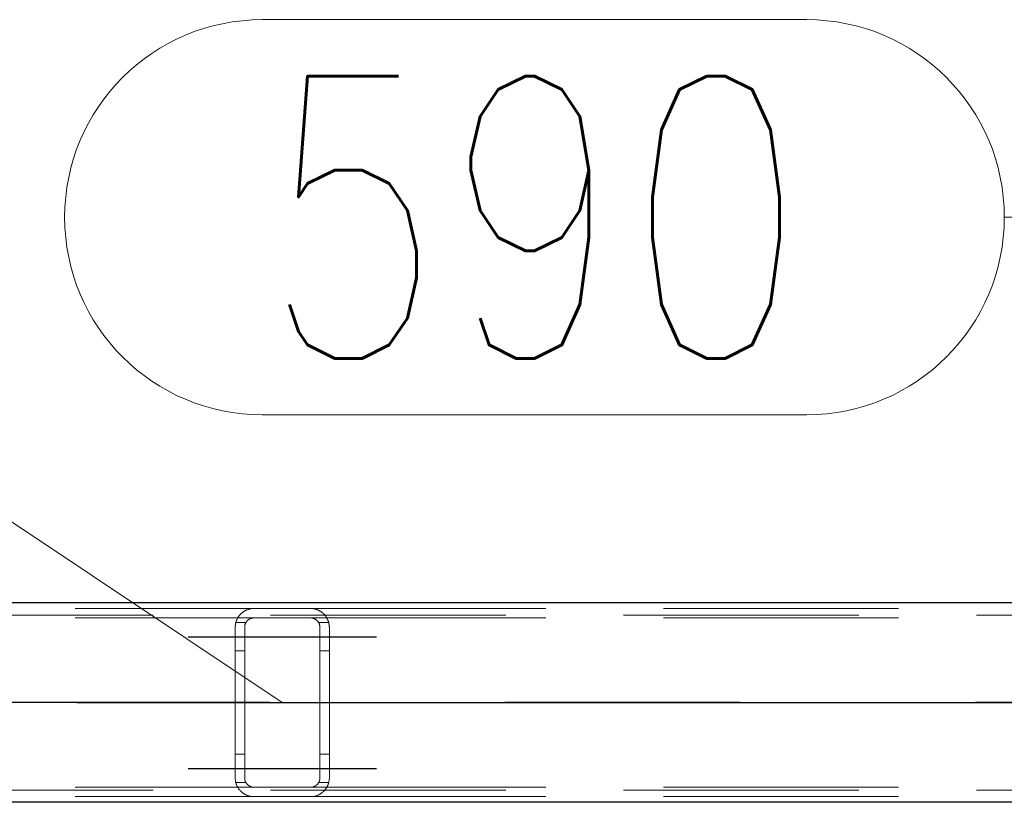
# Model space of a CAD drawing. Header units: millimetres. Extents: x -851 to 2, y 9346 to 10016.
# Tile 312 of 505: x -387 to -377, y 9393 to 9401. Entities that reach past the tile are written whole.
import ezdxf

# ---------------------------------------------------------------- set-up
doc = ezdxf.new("R2010")
doc.units = ezdxf.units.MM
doc.header["$LTSCALE"] = 10
doc.linetypes.add('HIDDEN', pattern=[0.375, 0.25, -0.125])
doc.linetypes.add('MITTE', pattern=[2, 1.25, -0.25, 0.25, -0.25])
for name, color, linetype, lineweight in [('PS_Hidden', 2, 'HIDDEN', 9), ('PS_Pos', 1, 'Continuous', 15), ('PS_Shape', 161, 'Continuous', 30), ('PS_SOLID', 7, 'Continuous', 30)]:
    doc.layers.add(name, color=color, linetype=linetype, lineweight=lineweight)
doc.layers.add('PS_Mid', color=5, linetype='MITTE')
doc.styles.add('simplex', font='simplex.shx', dxfattribs={"width": 0.75})

# ---------------------------------------------------------------- blocks, each defined once
blk = doc.blocks.new('*X976')
at = {"layer": 'PS_Hidden', "color": 2, "linetype": 'HIDDEN'}
for p, q in [((-394.192, 9394.664), (-384.792, 9394.664)), ((-384.905, 9394.629), (-384.901, 9394.631)), ((-384.901, 9394.631), (-384.897, 9394.634)), ((-384.897, 9394.634), (-384.893, 9394.637)), ((-384.893, 9394.637), (-384.888, 9394.639)), ((-384.888, 9394.639), (-384.883, 9394.642)), ((-384.883, 9394.642), (-384.879, 9394.644)), ((-384.879, 9394.644), (-384.874, 9394.646)), ((-384.874, 9394.646), (-384.869, 9394.648)), ((-384.869, 9394.648), (-384.864, 9394.65)), ((-384.864, 9394.65), (-384.858, 9394.652)), ((-384.858, 9394.652), (-384.853, 9394.654)), ((-384.853, 9394.654), (-384.847, 9394.656)), ((-384.847, 9394.656), (-384.842, 9394.657)), ((-384.842, 9394.657), (-384.835, 9394.659)), ((-384.835, 9394.659), (-384.829, 9394.66)), ((-384.829, 9394.66), (-384.822, 9394.661)), ((-384.822, 9394.661), (-384.815, 9394.662)), ((-384.815, 9394.662), (-384.807, 9394.663)), ((-384.807, 9394.663), (-384.8, 9394.663)), ((-384.8, 9394.663), (-384.792, 9394.664)), ((-384.792, 9394.664), (-384.192, 9394.664)), ((-384.192, 9394.664), (-374.792, 9394.664)), ((-384.192, 9394.664), (-384.185, 9394.663)), ((-384.185, 9394.663), (-384.178, 9394.663)), ((-384.178, 9394.663), (-384.171, 9394.662)), ((-384.171, 9394.662), (-384.164, 9394.661)), ((-384.164, 9394.661), (-384.157, 9394.66)), ((-384.157, 9394.66), (-384.15, 9394.659)), ((-384.15, 9394.659), (-384.143, 9394.657)), ((-384.143, 9394.657), (-384.137, 9394.656)), ((-384.137, 9394.656), (-384.131, 9394.654)), ((-384.131, 9394.654), (-384.126, 9394.652)), ((-384.126, 9394.652), (-384.121, 9394.65)), ((-384.121, 9394.65), (-384.116, 9394.648)), ((-384.116, 9394.648), (-384.111, 9394.646)), ((-384.111, 9394.646), (-384.106, 9394.644)), ((-384.106, 9394.644), (-384.101, 9394.641)), ((-384.101, 9394.641), (-384.096, 9394.639)), ((-384.096, 9394.639), (-384.092, 9394.636)), ((-384.092, 9394.636), (-384.087, 9394.634)), ((-384.087, 9394.634), (-384.083, 9394.631)), ((-384.083, 9394.631), (-384.079, 9394.628)), ((-187.116, 9394.594), (-423.956, 9394.594)), ((-394.192, 9394.564), (-384.792, 9394.564)), ((-384.984, 9394.521), (-384.983, 9394.525)), ((-384.983, 9394.525), (-384.981, 9394.53)), ((-384.981, 9394.53), (-384.98, 9394.534)), ((-384.98, 9394.534), (-384.978, 9394.538)), ((-384.978, 9394.538), (-384.976, 9394.543)), ((-384.976, 9394.543), (-384.974, 9394.547)), ((-384.974, 9394.547), (-384.972, 9394.551)), ((-384.972, 9394.551), (-384.97, 9394.555)), ((-384.97, 9394.555), (-384.968, 9394.559)), ((-384.968, 9394.559), (-384.966, 9394.563)), ((-384.966, 9394.563), (-384.963, 9394.567)), ((-384.963, 9394.567), (-384.961, 9394.571)), ((-384.961, 9394.571), (-384.958, 9394.575)), ((-384.958, 9394.575), (-384.956, 9394.579)), ((-384.956, 9394.579), (-384.953, 9394.582)), ((-384.953, 9394.582), (-384.95, 9394.586)), ((-384.95, 9394.586), (-384.948, 9394.59)), ((-384.948, 9394.59), (-384.945, 9394.593)), ((-384.945, 9394.593), (-384.942, 9394.596)), ((-384.942, 9394.596), (-384.939, 9394.6)), ((-384.939, 9394.6), (-384.936, 9394.603)), ((-384.936, 9394.603), (-384.933, 9394.606)), ((-384.933, 9394.606), (-384.929, 9394.609)), ((-384.929, 9394.609), (-384.926, 9394.612)), ((-384.926, 9394.612), (-384.923, 9394.615)), ((-384.923, 9394.615), (-384.92, 9394.618)), ((-384.92, 9394.618), (-384.916, 9394.621)), ((-384.916, 9394.621), (-384.913, 9394.623)), ((-384.913, 9394.623), (-384.909, 9394.626)), ((-384.909, 9394.626), (-384.905, 9394.629)), ((-384.871, 9394.525), (-384.873, 9394.523)), ((-384.87, 9394.527), (-384.871, 9394.525)), ((-384.868, 9394.529), (-384.87, 9394.527)), ((-384.867, 9394.53), (-384.868, 9394.529)), ((-384.865, 9394.532), (-384.867, 9394.53)), ((-384.864, 9394.534), (-384.865, 9394.532)), ((-384.862, 9394.535), (-384.864, 9394.534)), ((-384.86, 9394.537), (-384.862, 9394.535)), ((-384.858, 9394.539), (-384.86, 9394.537)), ((-384.857, 9394.54), (-384.858, 9394.539)), ((-384.855, 9394.542), (-384.857, 9394.54)), ((-384.853, 9394.543), (-384.855, 9394.542)), ((-384.851, 9394.545), (-384.853, 9394.543)), ((-384.849, 9394.546), (-384.851, 9394.545)), ((-384.847, 9394.548), (-384.849, 9394.546)), ((-384.844, 9394.549), (-384.847, 9394.548)), ((-384.842, 9394.55), (-384.844, 9394.549)), ((-384.84, 9394.552), (-384.842, 9394.55)), ((-384.837, 9394.553), (-384.84, 9394.552)), ((-384.835, 9394.554), (-384.837, 9394.553)), ((-384.832, 9394.555), (-384.835, 9394.554)), ((-384.829, 9394.557), (-384.832, 9394.555)), ((-384.827, 9394.558), (-384.829, 9394.557)), ((-384.824, 9394.559), (-384.827, 9394.558)), ((-384.821, 9394.559), (-384.824, 9394.559)), ((-384.818, 9394.56), (-384.821, 9394.559)), ((-384.815, 9394.561), (-384.818, 9394.56)), ((-384.812, 9394.562), (-384.815, 9394.561)), ((-384.809, 9394.562), (-384.812, 9394.562)), ((-384.806, 9394.563), (-384.809, 9394.562)), ((-384.802, 9394.563), (-384.806, 9394.563)), ((-384.799, 9394.563), (-384.802, 9394.563)), ((-384.796, 9394.564), (-384.799, 9394.563)), ((-384.792, 9394.564), (-384.796, 9394.564)), ((-384.192, 9394.564), (-384.792, 9394.564)), ((-384.192, 9394.564), (-374.792, 9394.564)), ((-384.189, 9394.564), (-384.192, 9394.564)), ((-384.192, 9394.564), (-384.192, 9394.564)), ((-384.186, 9394.563), (-384.189, 9394.564)), ((-384.183, 9394.563), (-384.186, 9394.563)), ((-384.179, 9394.563), (-384.183, 9394.563)), ((-384.176, 9394.562), (-384.179, 9394.563)), ((-384.173, 9394.562), (-384.176, 9394.562)), ((-384.169, 9394.561), (-384.173, 9394.562)), ((-384.166, 9394.56), (-384.169, 9394.561)), ((-384.163, 9394.559), (-384.166, 9394.56)), ((-384.16, 9394.558), (-384.163, 9394.559)), ((-384.157, 9394.557), (-384.16, 9394.558)), ((-384.155, 9394.556), (-384.157, 9394.557)), ((-384.152, 9394.555), (-384.155, 9394.556)), ((-384.149, 9394.554), (-384.152, 9394.555)), ((-384.147, 9394.553), (-384.149, 9394.554)), ((-384.144, 9394.551), (-384.147, 9394.553)), ((-384.142, 9394.55), (-384.144, 9394.551)), ((-384.139, 9394.548), (-384.142, 9394.55)), ((-384.137, 9394.547), (-384.139, 9394.548)), ((-384.135, 9394.545), (-384.137, 9394.547)), ((-384.133, 9394.544), (-384.135, 9394.545)), ((-384.131, 9394.542), (-384.133, 9394.544)), ((-384.129, 9394.54), (-384.131, 9394.542)), ((-384.127, 9394.539), (-384.129, 9394.54)), ((-384.125, 9394.537), (-384.127, 9394.539)), ((-384.123, 9394.536), (-384.125, 9394.537)), ((-384.121, 9394.534), (-384.123, 9394.536)), ((-384.12, 9394.532), (-384.121, 9394.534)), ((-384.118, 9394.531), (-384.12, 9394.532)), ((-384.117, 9394.529), (-384.118, 9394.531)), ((-384.115, 9394.527), (-384.117, 9394.529)), ((-384.114, 9394.525), (-384.115, 9394.527)), ((-384.112, 9394.524), (-384.114, 9394.525)), ((-384.079, 9394.628), (-384.075, 9394.625)), ((-384.075, 9394.625), (-384.071, 9394.622)), ((-384.071, 9394.622), (-384.067, 9394.619)), ((-384.067, 9394.619), (-384.063, 9394.616)), ((-384.063, 9394.616), (-384.06, 9394.613)), ((-384.06, 9394.613), (-384.056, 9394.61)), ((-384.056, 9394.61), (-384.053, 9394.607)), ((-384.053, 9394.607), (-384.05, 9394.604)), ((-384.05, 9394.604), (-384.047, 9394.601)), ((-384.047, 9394.601), (-384.044, 9394.598)), ((-384.044, 9394.598), (-384.041, 9394.595)), ((-384.041, 9394.595), (-384.038, 9394.591)), ((-384.038, 9394.591), (-384.036, 9394.588)), ((-384.036, 9394.588), (-384.033, 9394.584)), ((-384.033, 9394.584), (-384.03, 9394.581)), ((-384.03, 9394.581), (-384.028, 9394.577)), ((-384.028, 9394.577), (-384.025, 9394.573)), ((-384.025, 9394.573), (-384.023, 9394.569)), ((-384.023, 9394.569), (-384.02, 9394.566)), ((-384.02, 9394.566), (-384.018, 9394.562)), ((-384.018, 9394.562), (-384.016, 9394.558)), ((-384.016, 9394.558), (-384.014, 9394.554)), ((-384.014, 9394.554), (-384.012, 9394.549)), ((-384.012, 9394.549), (-384.01, 9394.545)), ((-384.01, 9394.545), (-384.008, 9394.541)), ((-384.008, 9394.541), (-384.006, 9394.537)), ((-384.006, 9394.537), (-384.005, 9394.532)), ((-384.005, 9394.532), (-384.003, 9394.528)), ((-384.003, 9394.528), (-384.002, 9394.524)), ((-384.992, 9394.478), (-384.991, 9394.483)), ((-384.992, 9394.473), (-384.992, 9394.478)), ((-384.992, 9394.468), (-384.992, 9394.473)), ((-384.992, 9394.464), (-384.992, 9394.468)), ((-384.992, 9392.864), (-384.992, 9394.464)), ((-384.991, 9394.488), (-384.99, 9394.493)), ((-384.991, 9394.483), (-384.991, 9394.488)), ((-384.99, 9394.493), (-384.989, 9394.497)), ((-384.989, 9394.502), (-384.988, 9394.507)), ((-384.989, 9394.497), (-384.989, 9394.502)), ((-384.988, 9394.507), (-384.987, 9394.511)), ((-384.987, 9394.511), (-384.985, 9394.516)), ((-384.879, 9394.514), (-384.986, 9394.514)), ((-384.985, 9394.516), (-384.984, 9394.521)), ((-384.891, 9394.477), (-384.892, 9394.475)), ((-384.892, 9394.475), (-384.892, 9394.472)), ((-384.892, 9394.472), (-384.892, 9394.47)), ((-384.892, 9394.47), (-384.892, 9394.468)), ((-384.892, 9394.468), (-384.892, 9394.466)), ((-384.892, 9394.466), (-384.892, 9394.464)), ((-384.892, 9394.464), (-384.892, 9394.464)), ((-384.892, 9394.464), (-384.892, 9392.864)), ((-384.89, 9394.484), (-384.891, 9394.481)), ((-384.891, 9394.481), (-384.891, 9394.479)), ((-384.891, 9394.479), (-384.891, 9394.477)), ((-384.889, 9394.488), (-384.89, 9394.486)), ((-384.89, 9394.486), (-384.89, 9394.484)), ((-384.888, 9394.492), (-384.889, 9394.49)), ((-384.889, 9394.49), (-384.889, 9394.488)), ((-384.887, 9394.495), (-384.888, 9394.492)), ((-384.886, 9394.499), (-384.887, 9394.497)), ((-384.887, 9394.497), (-384.887, 9394.495)), ((-384.885, 9394.501), (-384.886, 9394.499)), ((-384.884, 9394.503), (-384.885, 9394.501)), ((-384.883, 9394.505), (-384.884, 9394.503)), ((-384.882, 9394.507), (-384.883, 9394.505)), ((-384.881, 9394.509), (-384.882, 9394.507)), ((-384.88, 9394.511), (-384.881, 9394.509)), ((-384.879, 9394.513), (-384.88, 9394.511)), ((-384.878, 9394.515), (-384.879, 9394.513)), ((-384.877, 9394.517), (-384.878, 9394.515)), ((-384.875, 9394.519), (-384.877, 9394.517)), ((-384.874, 9394.521), (-384.875, 9394.519)), ((-384.873, 9394.523), (-384.874, 9394.521)), ((-384.111, 9394.522), (-384.112, 9394.524)), ((-384.11, 9394.52), (-384.111, 9394.522)), ((-384.108, 9394.518), (-384.11, 9394.52)), ((-384.107, 9394.516), (-384.108, 9394.518)), ((-384.106, 9394.514), (-384.107, 9394.516)), ((-384.105, 9394.512), (-384.106, 9394.514)), ((-383.999, 9394.514), (-384.106, 9394.514)), ((-384.104, 9394.51), (-384.105, 9394.512)), ((-384.103, 9394.508), (-384.104, 9394.51)), ((-384.102, 9394.506), (-384.103, 9394.508)), ((-384.101, 9394.504), (-384.102, 9394.506)), ((-384.1, 9394.502), (-384.101, 9394.504)), ((-384.099, 9394.5), (-384.1, 9394.502)), ((-384.098, 9394.498), (-384.099, 9394.5)), ((-384.098, 9394.496), (-384.098, 9394.498)), ((-384.097, 9394.493), (-384.098, 9394.496)), ((-384.096, 9394.491), (-384.097, 9394.493)), ((-384.096, 9394.489), (-384.096, 9394.491)), ((-384.095, 9394.487), (-384.096, 9394.489)), ((-384.095, 9394.485), (-384.095, 9394.487)), ((-384.094, 9394.483), (-384.095, 9394.485)), ((-384.094, 9394.481), (-384.094, 9394.483)), ((-384.094, 9394.478), (-384.094, 9394.481)), ((-384.093, 9394.476), (-384.094, 9394.478)), ((-384.093, 9394.474), (-384.093, 9394.476)), ((-384.093, 9394.472), (-384.093, 9394.474)), ((-384.093, 9394.47), (-384.093, 9394.472)), ((-384.092, 9394.468), (-384.093, 9394.47)), ((-384.092, 9394.466), (-384.092, 9394.468)), ((-384.092, 9394.464), (-384.092, 9394.466)), ((-384.092, 9392.864), (-384.092, 9394.464)), ((-384.002, 9394.524), (-384, 9394.519)), ((-384, 9394.519), (-383.999, 9394.515)), ((-383.999, 9394.515), (-383.998, 9394.51)), ((-383.998, 9394.51), (-383.997, 9394.505)), ((-383.997, 9394.505), (-383.996, 9394.501)), ((-383.996, 9394.501), (-383.995, 9394.496)), ((-383.995, 9394.496), (-383.994, 9394.492)), ((-383.994, 9394.492), (-383.994, 9394.487)), ((-383.994, 9394.487), (-383.993, 9394.482)), ((-383.993, 9394.482), (-383.993, 9394.478)), ((-383.993, 9394.478), (-383.993, 9394.473)), ((-383.993, 9394.473), (-383.992, 9394.468)), ((-383.992, 9394.468), (-383.992, 9394.464)), ((-383.992, 9394.464), (-383.992, 9392.864)), ((-384.892, 9394.214), (-384.992, 9394.214)), ((-383.992, 9394.214), (-384.092, 9394.214)), ((-384.892, 9393.114), (-384.992, 9393.114)), ((-383.992, 9393.114), (-384.092, 9393.114)), ((-384.992, 9392.859), (-384.992, 9392.864)), ((-384.992, 9392.854), (-384.992, 9392.859)), ((-384.992, 9392.849), (-384.992, 9392.854)), ((-384.892, 9392.864), (-384.892, 9392.861)), ((-384.892, 9392.861), (-384.892, 9392.859)), ((-384.892, 9392.859), (-384.892, 9392.857)), ((-384.892, 9392.857), (-384.892, 9392.855)), ((-384.892, 9392.855), (-384.892, 9392.852)), ((-384.892, 9392.852), (-384.891, 9392.85)), ((-384.094, 9392.849), (-384.093, 9392.851)), ((-384.093, 9392.857), (-384.092, 9392.859)), ((-384.093, 9392.855), (-384.093, 9392.857)), ((-384.093, 9392.853), (-384.093, 9392.855)), ((-384.093, 9392.851), (-384.093, 9392.853)), ((-384.092, 9392.861), (-384.092, 9392.864)), ((-384.092, 9392.859), (-384.092, 9392.861)), ((-383.992, 9392.859), (-383.993, 9392.854)), ((-383.993, 9392.854), (-383.993, 9392.85)), ((-383.992, 9392.864), (-383.992, 9392.859)), ((-394.192, 9392.764), (-384.792, 9392.764)), ((-384.991, 9392.844), (-384.992, 9392.849)), ((-384.991, 9392.839), (-384.991, 9392.844)), ((-384.99, 9392.835), (-384.991, 9392.839)), ((-384.989, 9392.83), (-384.99, 9392.835)), ((-384.989, 9392.825), (-384.989, 9392.83)), ((-384.988, 9392.82), (-384.989, 9392.825)), ((-384.987, 9392.816), (-384.988, 9392.82)), ((-384.985, 9392.811), (-384.987, 9392.816)), ((-384.879, 9392.814), (-384.986, 9392.814)), ((-384.984, 9392.807), (-384.985, 9392.811)), ((-384.983, 9392.802), (-384.984, 9392.807)), ((-384.981, 9392.798), (-384.983, 9392.802)), ((-384.98, 9392.793), (-384.981, 9392.798)), ((-384.978, 9392.789), (-384.98, 9392.793)), ((-384.976, 9392.784), (-384.978, 9392.789)), ((-384.974, 9392.78), (-384.976, 9392.784)), ((-384.972, 9392.776), (-384.974, 9392.78)), ((-384.97, 9392.772), (-384.972, 9392.776)), ((-384.968, 9392.768), (-384.97, 9392.772)), ((-384.966, 9392.764), (-384.968, 9392.768)), ((-384.963, 9392.76), (-384.966, 9392.764)), ((-384.961, 9392.756), (-384.963, 9392.76)), ((-384.958, 9392.752), (-384.961, 9392.756)), ((-384.956, 9392.748), (-384.958, 9392.752)), ((-384.953, 9392.745), (-384.956, 9392.748)), ((-384.891, 9392.85), (-384.891, 9392.848)), ((-384.891, 9392.848), (-384.891, 9392.846)), ((-384.891, 9392.846), (-384.89, 9392.844)), ((-384.89, 9392.844), (-384.89, 9392.841)), ((-384.89, 9392.841), (-384.889, 9392.839)), ((-384.889, 9392.839), (-384.889, 9392.837)), ((-384.889, 9392.837), (-384.888, 9392.835)), ((-384.888, 9392.835), (-384.887, 9392.833)), ((-384.887, 9392.833), (-384.887, 9392.83)), ((-384.887, 9392.83), (-384.886, 9392.828)), ((-384.886, 9392.828), (-384.885, 9392.826)), ((-384.885, 9392.826), (-384.884, 9392.824)), ((-384.884, 9392.824), (-384.883, 9392.822)), ((-384.883, 9392.822), (-384.882, 9392.82)), ((-384.882, 9392.82), (-384.881, 9392.818)), ((-384.881, 9392.818), (-384.88, 9392.816)), ((-384.88, 9392.816), (-384.879, 9392.814)), ((-384.879, 9392.814), (-384.878, 9392.812)), ((-384.878, 9392.812), (-384.877, 9392.81)), ((-384.877, 9392.81), (-384.875, 9392.808)), ((-384.875, 9392.808), (-384.874, 9392.806)), ((-384.874, 9392.806), (-384.873, 9392.804)), ((-384.873, 9392.804), (-384.871, 9392.802)), ((-384.871, 9392.802), (-384.87, 9392.8)), ((-384.87, 9392.8), (-384.868, 9392.799)), ((-384.868, 9392.799), (-384.867, 9392.797)), ((-384.867, 9392.797), (-384.865, 9392.795)), ((-384.865, 9392.795), (-384.864, 9392.793)), ((-384.864, 9392.793), (-384.862, 9392.792)), ((-384.862, 9392.792), (-384.86, 9392.79)), ((-384.86, 9392.79), (-384.858, 9392.789)), ((-384.858, 9392.789), (-384.857, 9392.787)), ((-384.857, 9392.787), (-384.855, 9392.785)), ((-384.855, 9392.785), (-384.853, 9392.784)), ((-384.853, 9392.784), (-384.851, 9392.782)), ((-384.851, 9392.782), (-384.849, 9392.781)), ((-384.849, 9392.781), (-384.847, 9392.78)), ((-384.847, 9392.78), (-384.844, 9392.778)), ((-384.844, 9392.778), (-384.842, 9392.777)), ((-384.842, 9392.777), (-384.84, 9392.775)), ((-384.84, 9392.775), (-384.837, 9392.774)), ((-384.837, 9392.774), (-384.835, 9392.773)), ((-384.835, 9392.773), (-384.832, 9392.772)), ((-384.832, 9392.772), (-384.829, 9392.771)), ((-384.829, 9392.771), (-384.827, 9392.77)), ((-384.827, 9392.77), (-384.824, 9392.769)), ((-384.824, 9392.769), (-384.821, 9392.768)), ((-384.821, 9392.768), (-384.818, 9392.767)), ((-384.818, 9392.767), (-384.815, 9392.766)), ((-384.815, 9392.766), (-384.812, 9392.765)), ((-384.812, 9392.765), (-384.809, 9392.765)), ((-384.809, 9392.765), (-384.806, 9392.764)), ((-384.806, 9392.764), (-384.802, 9392.764)), ((-384.802, 9392.764), (-384.799, 9392.764)), ((-384.799, 9392.764), (-384.796, 9392.764)), ((-384.796, 9392.764), (-384.792, 9392.764)), ((-384.792, 9392.764), (-384.192, 9392.764)), ((-384.192, 9392.764), (-374.792, 9392.764)), ((-384.192, 9392.764), (-384.189, 9392.764)), ((-384.189, 9392.764), (-384.186, 9392.764)), ((-384.186, 9392.764), (-384.183, 9392.764)), ((-384.183, 9392.764), (-384.179, 9392.764)), ((-384.179, 9392.764), (-384.176, 9392.765)), ((-384.176, 9392.765), (-384.173, 9392.766)), ((-384.173, 9392.766), (-384.169, 9392.766)), ((-384.169, 9392.766), (-384.166, 9392.767)), ((-384.166, 9392.767), (-384.163, 9392.768)), ((-384.163, 9392.768), (-384.16, 9392.769)), ((-384.16, 9392.769), (-384.157, 9392.77)), ((-384.157, 9392.77), (-384.155, 9392.771)), ((-384.155, 9392.771), (-384.152, 9392.772)), ((-384.152, 9392.772), (-384.149, 9392.773)), ((-384.149, 9392.773), (-384.147, 9392.775)), ((-384.147, 9392.775), (-384.144, 9392.776)), ((-384.144, 9392.776), (-384.142, 9392.777)), ((-384.142, 9392.777), (-384.139, 9392.779)), ((-384.139, 9392.779), (-384.137, 9392.78)), ((-384.137, 9392.78), (-384.135, 9392.782)), ((-384.135, 9392.782), (-384.133, 9392.783)), ((-384.133, 9392.783), (-384.131, 9392.785)), ((-384.131, 9392.785), (-384.129, 9392.787)), ((-384.129, 9392.787), (-384.127, 9392.788)), ((-384.127, 9392.788), (-384.125, 9392.79)), ((-384.125, 9392.79), (-384.123, 9392.792)), ((-384.123, 9392.792), (-384.121, 9392.793)), ((-384.121, 9392.793), (-384.12, 9392.795)), ((-384.12, 9392.795), (-384.118, 9392.797)), ((-384.118, 9392.797), (-384.117, 9392.798)), ((-384.117, 9392.798), (-384.115, 9392.8)), ((-384.115, 9392.8), (-384.114, 9392.802)), ((-384.114, 9392.802), (-384.112, 9392.804)), ((-384.112, 9392.804), (-384.111, 9392.805)), ((-384.111, 9392.805), (-384.11, 9392.807)), ((-384.11, 9392.807), (-384.108, 9392.809)), ((-384.108, 9392.809), (-384.107, 9392.811)), ((-384.107, 9392.811), (-384.106, 9392.813)), ((-384.106, 9392.813), (-384.105, 9392.815)), ((-383.999, 9392.814), (-384.106, 9392.814)), ((-384.105, 9392.815), (-384.104, 9392.817)), ((-384.104, 9392.817), (-384.103, 9392.819)), ((-384.103, 9392.819), (-384.102, 9392.821)), ((-384.102, 9392.821), (-384.101, 9392.823)), ((-384.101, 9392.823), (-384.1, 9392.825)), ((-384.1, 9392.825), (-384.099, 9392.827)), ((-384.099, 9392.827), (-384.098, 9392.829)), ((-384.098, 9392.832), (-384.097, 9392.834)), ((-384.098, 9392.829), (-384.098, 9392.832)), ((-384.097, 9392.834), (-384.096, 9392.836)), ((-384.096, 9392.838), (-384.095, 9392.84)), ((-384.096, 9392.836), (-384.096, 9392.838)), ((-384.095, 9392.842), (-384.094, 9392.844)), ((-384.095, 9392.84), (-384.095, 9392.842)), ((-384.094, 9392.847), (-384.094, 9392.849)), ((-384.094, 9392.844), (-384.094, 9392.847)), ((-384.03, 9392.747), (-384.033, 9392.743)), ((-384.028, 9392.75), (-384.03, 9392.747)), ((-384.025, 9392.754), (-384.028, 9392.75)), ((-384.023, 9392.758), (-384.025, 9392.754)), ((-384.02, 9392.762), (-384.023, 9392.758)), ((-384.018, 9392.766), (-384.02, 9392.762)), ((-384.016, 9392.77), (-384.018, 9392.766)), ((-384.014, 9392.774), (-384.016, 9392.77)), ((-384.012, 9392.778), (-384.014, 9392.774)), ((-384.01, 9392.782), (-384.012, 9392.778)), ((-384.008, 9392.786), (-384.01, 9392.782)), ((-384.006, 9392.79), (-384.008, 9392.786)), ((-384.005, 9392.795), (-384.006, 9392.79)), ((-384.003, 9392.799), (-384.005, 9392.795)), ((-384.002, 9392.804), (-384.003, 9392.799)), ((-384, 9392.808), (-384.002, 9392.804)), ((-383.999, 9392.813), (-384, 9392.808)), ((-383.998, 9392.817), (-383.999, 9392.813)), ((-383.997, 9392.822), (-383.998, 9392.817)), ((-383.996, 9392.826), (-383.997, 9392.822)), ((-383.995, 9392.831), (-383.996, 9392.826)), ((-383.994, 9392.836), (-383.995, 9392.831)), ((-383.993, 9392.845), (-383.994, 9392.84)), ((-383.994, 9392.84), (-383.994, 9392.836)), ((-383.993, 9392.85), (-383.993, 9392.845)), ((-187.116, 9392.734), (-423.956, 9392.734)), ((-394.192, 9392.664), (-384.792, 9392.664)), ((-384.95, 9392.741), (-384.953, 9392.745)), ((-384.948, 9392.738), (-384.95, 9392.741)), ((-384.945, 9392.734), (-384.948, 9392.738)), ((-384.942, 9392.731), (-384.945, 9392.734)), ((-384.939, 9392.727), (-384.942, 9392.731)), ((-384.936, 9392.724), (-384.939, 9392.727)), ((-384.933, 9392.721), (-384.936, 9392.724)), ((-384.929, 9392.718), (-384.933, 9392.721)), ((-384.926, 9392.715), (-384.929, 9392.718)), ((-384.923, 9392.712), (-384.926, 9392.715)), ((-384.92, 9392.709), (-384.923, 9392.712)), ((-384.916, 9392.706), (-384.92, 9392.709)), ((-384.913, 9392.704), (-384.916, 9392.706)), ((-384.909, 9392.701), (-384.913, 9392.704)), ((-384.905, 9392.698), (-384.909, 9392.701)), ((-384.901, 9392.696), (-384.905, 9392.698)), ((-384.897, 9392.693), (-384.901, 9392.696)), ((-384.893, 9392.691), (-384.897, 9392.693)), ((-384.888, 9392.688), (-384.893, 9392.691)), ((-384.883, 9392.686), (-384.888, 9392.688)), ((-384.879, 9392.683), (-384.883, 9392.686)), ((-384.874, 9392.681), (-384.879, 9392.683)), ((-384.869, 9392.679), (-384.874, 9392.681)), ((-384.864, 9392.677), (-384.869, 9392.679)), ((-384.858, 9392.675), (-384.864, 9392.677)), ((-384.853, 9392.673), (-384.858, 9392.675)), ((-384.847, 9392.671), (-384.853, 9392.673)), ((-384.842, 9392.67), (-384.847, 9392.671)), ((-384.835, 9392.668), (-384.842, 9392.67)), ((-384.829, 9392.667), (-384.835, 9392.668)), ((-384.822, 9392.666), (-384.829, 9392.667)), ((-384.815, 9392.665), (-384.822, 9392.666)), ((-384.807, 9392.664), (-384.815, 9392.665)), ((-384.8, 9392.664), (-384.807, 9392.664)), ((-384.792, 9392.664), (-384.8, 9392.664)), ((-384.192, 9392.664), (-384.792, 9392.664)), ((-384.192, 9392.664), (-374.792, 9392.664)), ((-384.185, 9392.664), (-384.192, 9392.664)), ((-384.192, 9392.664), (-384.192, 9392.664)), ((-384.178, 9392.664), (-384.185, 9392.664)), ((-384.171, 9392.665), (-384.178, 9392.664)), ((-384.164, 9392.666), (-384.171, 9392.665)), ((-384.157, 9392.667), (-384.164, 9392.666)), ((-384.15, 9392.668), (-384.157, 9392.667)), ((-384.143, 9392.67), (-384.15, 9392.668)), ((-384.137, 9392.671), (-384.143, 9392.67)), ((-384.131, 9392.673), (-384.137, 9392.671)), ((-384.126, 9392.675), (-384.131, 9392.673)), ((-384.121, 9392.677), (-384.126, 9392.675)), ((-384.116, 9392.679), (-384.121, 9392.677)), ((-384.111, 9392.681), (-384.116, 9392.679)), ((-384.106, 9392.683), (-384.111, 9392.681)), ((-384.101, 9392.686), (-384.106, 9392.683)), ((-384.096, 9392.688), (-384.101, 9392.686)), ((-384.092, 9392.691), (-384.096, 9392.688)), ((-384.087, 9392.694), (-384.092, 9392.691)), ((-384.083, 9392.696), (-384.087, 9392.694)), ((-384.079, 9392.699), (-384.083, 9392.696)), ((-384.075, 9392.702), (-384.079, 9392.699)), ((-384.071, 9392.705), (-384.075, 9392.702)), ((-384.067, 9392.708), (-384.071, 9392.705)), ((-384.063, 9392.711), (-384.067, 9392.708)), ((-384.06, 9392.714), (-384.063, 9392.711)), ((-384.056, 9392.717), (-384.06, 9392.714)), ((-384.053, 9392.72), (-384.056, 9392.717)), ((-384.05, 9392.723), (-384.053, 9392.72)), ((-384.047, 9392.726), (-384.05, 9392.723)), ((-384.044, 9392.729), (-384.047, 9392.726)), ((-384.041, 9392.733), (-384.044, 9392.729)), ((-384.038, 9392.736), (-384.041, 9392.733)), ((-384.036, 9392.739), (-384.038, 9392.736)), ((-384.033, 9392.743), (-384.036, 9392.739))]:
    blk.add_line(p, q, dxfattribs=at)
at = {"layer": 'PS_Mid', "color": 5, "linetype": 'MITTE'}
for p, q in [((-385.492, 9394.364), (-384.392, 9394.364)), ((-385.492, 9394.364), (-384.392, 9394.364)), ((-384.592, 9394.364), (-383.492, 9394.364)), ((-384.592, 9394.364), (-383.492, 9394.364)), ((-184.627, 9393.664), (-426.445, 9393.664)), ((-406.677, 9393.664), (-342.308, 9393.664)), ((-384.492, 9393.664), (-384.492, 9393.664)), ((-385.492, 9392.964), (-384.392, 9392.964)), ((-385.492, 9392.964), (-384.392, 9392.964)), ((-384.592, 9392.964), (-383.492, 9392.964)), ((-384.592, 9392.964), (-383.492, 9392.964))]:
    blk.add_line(p, q, dxfattribs=at)
at = {"layer": 'PS_SOLID', "color": 7, "linetype": 'Continuous'}
for p, q in [((-187.116, 9394.724), (-423.956, 9394.724)), ((-187.116, 9392.604), (-423.956, 9392.604))]:
    blk.add_line(p, q, dxfattribs=at)
blk = doc.blocks.new('*X1499')
at = {"color": 1}
blk.add_line((-384.492, 9393.664), (-392.221, 9398.822), dxfattribs=at)
blk = doc.blocks.new('*X1500')
at = {"color": 1}
for p, q in [((-384.705, 9400.922), (-378.919, 9400.922)), ((-376.819, 9398.822), (-371.819, 9398.822)), ((-374.291, 9393.664), (-371.819, 9398.822)), ((-384.705, 9396.722), (-378.919, 9396.722))]:
    blk.add_line(p, q, dxfattribs=at)
for centre, start, end in [((-384.705, 9398.822), 90, 270), ((-378.919, 9398.822), 270, 90)]:
    blk.add_arc(centre, 2.1, start, end, dxfattribs=at)
at = {"color": 30, "style": 'simplex', "width": 0.75}
blk.add_text('590', height=3, dxfattribs=at).set_placement((-384.705, 9397.322))
blk = doc.blocks.new('*X1501')
at = {"color": 1}
for p, q in [((-384.705, 9400.922), (-378.919, 9400.922)), ((-384.705, 9396.722), (-378.919, 9396.722))]:
    blk.add_line(p, q, dxfattribs=at)
for centre, start, end in [((-384.705, 9398.822), 90, 270), ((-378.919, 9398.822), 270, 90)]:
    blk.add_arc(centre, 2.1, start, end, dxfattribs=at)
at = {"color": 30, "style": 'simplex', "width": 0.75}
blk.add_text('590', height=3, dxfattribs=at).set_placement((-384.705, 9397.322))
blk = doc.blocks.new('*X1502')
at = {"color": 1}
for p, q in [((-384.705, 9400.922), (-378.919, 9400.922)), ((-384.705, 9396.722), (-378.919, 9396.722))]:
    blk.add_line(p, q, dxfattribs=at)
for centre, start, end in [((-384.705, 9398.822), 90, 270), ((-378.919, 9398.822), 270, 90)]:
    blk.add_arc(centre, 2.1, start, end, dxfattribs=at)
at = {"color": 30, "style": 'simplex', "width": 0.75}
blk.add_text('590', height=3, dxfattribs=at).set_placement((-384.705, 9397.322))

msp = doc.modelspace()

# ---------------------------------------------------------------- block references
at = {"layer": 'PS_Pos'}
for name in ['*X1499', '*X1500', '*X1501', '*X1502']:
    msp.add_blockref(name, (0, 0), dxfattribs=at)
at = {"layer": 'PS_Shape', "color": 31}
msp.add_blockref('*X976', (0, 0), dxfattribs=at)

doc.saveas('drawing.dxf')
